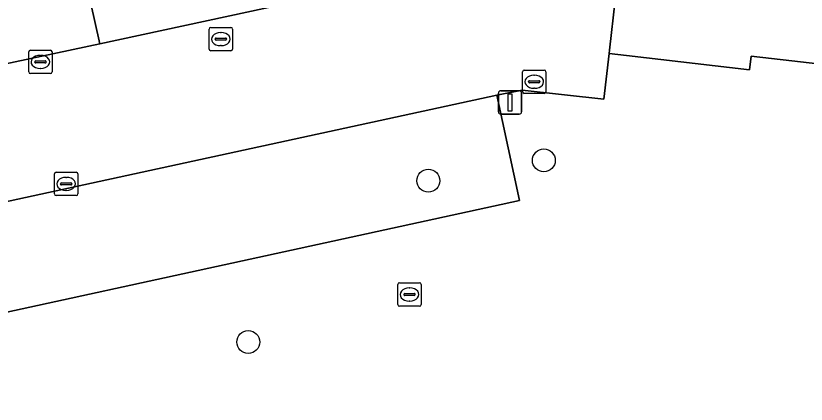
# Model space of a CAD drawing. Extents: x 161087 to 161926, y 382572 to 383873.
# Drawn here: x 161734.36 to 161768.16, y 383284.1 to 383300.69 of the extents above; entities that cross this region are included whole.
import ezdxf

# ---------------------------------------------------------------- set-up
doc = ezdxf.new("R2010")
doc.units = 0
for name, color, linetype in [('IMGEO_Boom', 7, 'Continuous'), ('IMGEO_Erf', 7, 'Continuous'), ('IMGEO_Groenvoorziening', 7, 'Continuous'), ('IMGEO_Kolk', 7, 'Continuous'), ('IMGEO_Lichtmast', 7, 'Continuous'), ('IMGEO_Pand', 7, 'Continuous'), ('IMGEO_Parkeervlak_halfverhard', 7, 'Continuous'), ('IMGEO_Rioolput', 7, 'Continuous'), ('IMGEO_Voetgangersgebied_open', 7, 'Continuous')]:
    doc.layers.add(name, color=color, linetype=linetype)

msp = doc.modelspace()

# ---------------------------------------------------------------- linework, layer by layer
at = {"layer": 'IMGEO_Boom'}
for centre in [(161756.937, 383294.515), (161751.999, 383293.648), (161744.298, 383286.754)]:
    msp.add_circle(centre, 0.489, dxfattribs=at)
at = {"layer": 'IMGEO_Erf'}
msp.add_lwpolyline([(161799.687, 383280.505), (161801.286, 383294.954), (161786.054, 383296.7), (161785.899, 383295.409), (161783.164, 383295.736), (161783.311, 383296.964), (161765.801, 383298.967), (161765.735, 383298.391), (161760.469, 383298.997), (161759.734, 383299.081), (161759.505, 383297.132), (161756.013, 383297.51), (161754.927, 383297.301), (161755.898, 383292.803), (161720.554, 383285.106), (161719.803, 383288.643), (161717.425, 383288.131), (161715.065, 383287.622), (161714.359, 383283.196)], dxfattribs=at)
at = {"layer": 'IMGEO_Groenvoorziening'}
msp.add_lwpolyline([(161716.005, 383294.757), (161718.374, 383295.283), (161717.444, 383299.789), (161717.577, 383299.823), (161727.719, 383302.021), (161728.588, 383298.011), (161728.693, 383297.525), (161737.957, 383299.501), (161736.942, 383304.026)], dxfattribs=at)
at = {"layer": 'IMGEO_Kolk'}
for p, q in [((161734.91, 383298.299), (161734.91, 383299.151)), ((161734.985, 383299.225), (161735.837, 383299.225)), ((161735.911, 383299.151), (161735.911, 383298.299)), ((161735.398, 383299.005), (161735.423, 383299.005)), ((161735.169, 383298.719), (161735.169, 383298.731)), ((161735.607, 383298.682), (161735.209, 383298.682)), ((161735.212, 383298.768), (161735.61, 383298.768)), ((161735.653, 383298.731), (161735.653, 383298.719)), ((161735.837, 383298.225), (161734.985, 383298.225)), ((161735.421, 383298.445), (161735.396, 383298.445)), ((161756.027, 383297.452), (161756.027, 383298.304)), ((161756.102, 383298.378), (161756.954, 383298.378)), ((161756.515, 383298.158), (161756.54, 383298.158)), ((161757.028, 383298.304), (161757.028, 383297.452)), ((161756.286, 383297.872), (161756.286, 383297.884)), ((161756.724, 383297.835), (161756.326, 383297.835)), ((161756.329, 383297.921), (161756.727, 383297.921)), ((161756.77, 383297.884), (161756.77, 383297.872)), ((161756.538, 383297.598), (161756.513, 383297.598)), ((161756.954, 383297.378), (161756.102, 383297.378)), ((161736.012, 383293.084), (161736.012, 383293.936)), ((161736.087, 383294.01), (161736.939, 383294.01)), ((161736.5, 383293.79), (161736.525, 383293.79)), ((161737.013, 383293.936), (161737.013, 383293.084)), ((161736.271, 383293.504), (161736.271, 383293.516)), ((161736.709, 383293.467), (161736.311, 383293.467)), ((161736.314, 383293.553), (161736.712, 383293.553)), ((161736.755, 383293.516), (161736.755, 383293.504)), ((161736.523, 383293.23), (161736.498, 383293.23)), ((161736.939, 383293.01), (161736.087, 383293.01))]:
    msp.add_line(p, q, dxfattribs=at)
for points in [[(161734.91, 383298.299), (161734.91, 383299.151)], [(161734.985, 383299.225), (161735.837, 383299.225)], [(161735.911, 383299.151), (161735.911, 383298.299)], [(161735.837, 383298.225), (161734.985, 383298.225)], [(161756.027, 383297.452), (161756.027, 383298.304)], [(161756.102, 383298.378), (161756.954, 383298.378)], [(161757.028, 383298.304), (161757.028, 383297.452)], [(161756.954, 383297.378), (161756.102, 383297.378)], [(161736.012, 383293.084), (161736.012, 383293.936)], [(161736.087, 383294.01), (161736.939, 383294.01)], [(161737.013, 383293.936), (161737.013, 383293.084)], [(161736.939, 383293.01), (161736.087, 383293.01)]]:
    msp.add_lwpolyline(points, dxfattribs=at)
for centre, radius, start, end in [((161734.987, 383299.149), 0.0765, 91.552, 178.448), ((161734.987, 383299.149), 0.0765, 91.552, 178.448), ((161735.835, 383299.149), 0.0765, 1.552, 88.448), ((161735.835, 383299.149), 0.0765, 1.552, 88.448), ((161735.209, 383298.728), 0.0403, 85.8775, 175.7526), ((161735.206, 383298.718), 0.0366, 178.938, 274.7102), ((161735.61, 383298.725), 0.043, 264.8664, 352.4533), ((161735.614, 383298.73), 0.0386, 1.7309, 96.639), ((161734.987, 383298.301), 0.0765, 181.552, 268.448), ((161734.987, 383298.301), 0.0765, 181.552, 268.448), ((161735.835, 383298.301), 0.0765, 271.552, 358.448), ((161735.835, 383298.301), 0.0765, 271.552, 358.448), ((161756.104, 383298.302), 0.0765, 91.552, 178.448), ((161756.104, 383298.302), 0.0765, 91.552, 178.448), ((161756.952, 383298.302), 0.0765, 1.552, 88.448), ((161756.952, 383298.302), 0.0765, 1.552, 88.448), ((161756.326, 383297.881), 0.0403, 85.8775, 175.7526), ((161756.323, 383297.871), 0.0366, 178.938, 274.7102), ((161756.727, 383297.878), 0.043, 264.8664, 352.4533), ((161756.731, 383297.883), 0.0386, 1.7309, 96.639), ((161756.104, 383297.454), 0.0765, 181.552, 268.448), ((161756.104, 383297.454), 0.0765, 181.552, 268.448), ((161756.952, 383297.454), 0.0765, 271.552, 358.448), ((161756.952, 383297.454), 0.0765, 271.552, 358.448), ((161736.089, 383293.934), 0.0765, 91.552, 178.448), ((161736.089, 383293.934), 0.0765, 91.552, 178.448), ((161736.937, 383293.934), 0.0765, 1.552, 88.448), ((161736.937, 383293.934), 0.0765, 1.552, 88.448), ((161736.311, 383293.513), 0.0403, 85.8775, 175.7526), ((161736.308, 383293.503), 0.0366, 178.938, 274.7102), ((161736.712, 383293.51), 0.043, 264.8664, 352.4533), ((161736.716, 383293.515), 0.0386, 1.7309, 96.639), ((161736.089, 383293.086), 0.0765, 181.552, 268.448), ((161736.089, 383293.086), 0.0765, 181.552, 268.448), ((161736.937, 383293.086), 0.0765, 271.552, 358.448), ((161736.937, 383293.086), 0.0765, 271.552, 358.448)]:
    msp.add_arc(centre, radius, start, end, dxfattribs=at)
for centre, major_axis, ratio, start_param, end_param in [((161735.397, 383298.725), (-0.387, 0.002), 0.722429, 4.712389, 7.853982), ((161735.422, 383298.725), (-0.39, 0.002), 0.717154, 1.570796, 4.712389), ((161756.514, 383297.878), (-0.387, 0.002), 0.722429, 4.712389, 7.853982), ((161756.539, 383297.878), (-0.39, 0.002), 0.717154, 1.570796, 4.712389), ((161736.499, 383293.51), (-0.387, 0.002), 0.722429, 4.712389, 7.853982), ((161736.524, 383293.51), (-0.39, 0.002), 0.717154, 1.570796, 4.712389)]:
    msp.add_ellipse(centre, major_axis=major_axis, ratio=ratio, start_param=start_param, end_param=end_param, dxfattribs=at)
at = {"layer": 'IMGEO_Lichtmast'}
for p, q in [((161755.097, 383297.491), (161755.887, 383297.491)), ((161755.887, 383297.491), (161755.097, 383297.491)), ((161754.997, 383296.591), (161754.997, 383297.391)), ((161754.997, 383297.391), (161754.997, 383296.591)), ((161755.987, 383297.391), (161755.987, 383296.591)), ((161755.987, 383296.591), (161755.987, 383297.391)), ((161755.887, 383296.491), (161755.097, 383296.491)), ((161755.097, 383296.491), (161755.887, 383296.491))]:
    msp.add_line(p, q, dxfattribs=at)
msp.add_lwpolyline([(161755.417, 383297.366), (161755.567, 383297.366), (161755.567, 383296.616), (161755.417, 383296.616), (161755.417, 383297.366)], dxfattribs=at)
for centre, start, end in [((161755.097, 383297.391), 90, 180), ((161755.097, 383297.391), 90, 180), ((161755.887, 383297.391), 0, 90), ((161755.887, 383297.391), 360, 90), ((161755.097, 383296.591), 180, 270), ((161755.097, 383296.591), 180, 270), ((161755.887, 383296.591), 270, 0), ((161755.887, 383296.591), 270, 0)]:
    msp.add_arc(centre, 0.1, start, end, dxfattribs=at)
at = {"layer": 'IMGEO_Pand'}
msp.add_lwpolyline([(161783.824, 383306.041), (161766.83, 383307.979), (161766.986, 383309.473), (161760.992, 383310.161), (161760.728, 383307.818), (161760.625, 383306.903), (161759.869, 383306.998), (161759.783, 383306.242), (161760.541, 383306.152), (161760.193, 383303.08), (161759.45, 383303.174), (161759.358, 383302.418), (161760.105, 383302.327), (161759.993, 383301.363), (161759.748, 383299.228), (161759.734, 383299.081), (161760.469, 383298.997), (161765.735, 383298.391), (161765.801, 383298.967), (161783.311, 383296.964)], dxfattribs=at)
at = {"layer": 'IMGEO_Parkeervlak_halfverhard'}
for points in [[(161754.904, 383307.914), (161739.043, 383304.477), (161736.942, 383304.026), (161737.957, 383299.501), (161755.887, 383303.379)], [(161754.927, 383297.301), (161719.599, 383289.632), (161719.803, 383288.643), (161720.554, 383285.106), (161755.898, 383292.803)]]:
    msp.add_lwpolyline(points, close=True, dxfattribs=at)
at = {"layer": 'IMGEO_Rioolput'}
for p, q in [((161742.7, 383300.201), (161743.552, 383300.201)), ((161742.625, 383299.275), (161742.625, 383300.127)), ((161743.113, 383299.981), (161743.138, 383299.981)), ((161743.626, 383300.127), (161743.626, 383299.275)), ((161742.884, 383299.695), (161742.884, 383299.707)), ((161743.322, 383299.658), (161742.924, 383299.658)), ((161742.927, 383299.744), (161743.325, 383299.744)), ((161743.368, 383299.707), (161743.368, 383299.695)), ((161743.552, 383299.201), (161742.7, 383299.201)), ((161743.136, 383299.421), (161743.111, 383299.421)), ((161750.693, 383288.359), (161750.693, 383289.211)), ((161750.768, 383289.285), (161751.62, 383289.285)), ((161751.181, 383289.065), (161751.206, 383289.065)), ((161751.694, 383289.211), (161751.694, 383288.359)), ((161750.952, 383288.779), (161750.952, 383288.791)), ((161751.39, 383288.742), (161750.992, 383288.742)), ((161750.995, 383288.828), (161751.393, 383288.828)), ((161751.436, 383288.791), (161751.436, 383288.779)), ((161751.204, 383288.505), (161751.179, 383288.505)), ((161751.62, 383288.285), (161750.768, 383288.285))]:
    msp.add_line(p, q, dxfattribs=at)
for points in [[(161742.7, 383300.201), (161743.552, 383300.201)], [(161742.625, 383299.275), (161742.625, 383300.127)], [(161743.626, 383300.127), (161743.626, 383299.275)], [(161743.552, 383299.201), (161742.7, 383299.201)], [(161750.693, 383288.359), (161750.693, 383289.211)], [(161750.768, 383289.285), (161751.62, 383289.285)], [(161751.694, 383289.211), (161751.694, 383288.359)], [(161751.62, 383288.285), (161750.768, 383288.285)]]:
    msp.add_lwpolyline(points, dxfattribs=at)
for centre, radius, start, end in [((161742.702, 383300.125), 0.0765, 91.552, 178.448), ((161742.702, 383300.125), 0.0765, 91.552, 178.448), ((161743.55, 383300.125), 0.0765, 1.552, 88.448), ((161743.55, 383300.125), 0.0765, 1.552, 88.448), ((161742.924, 383299.704), 0.0403, 85.8775, 175.7526), ((161742.921, 383299.694), 0.0366, 178.938, 274.7102), ((161743.325, 383299.701), 0.043, 264.8664, 352.4533), ((161743.329, 383299.706), 0.0386, 1.7309, 96.639), ((161742.702, 383299.277), 0.0765, 181.552, 268.448), ((161742.702, 383299.277), 0.0765, 181.552, 268.448), ((161743.55, 383299.277), 0.0765, 271.552, 358.448), ((161743.55, 383299.277), 0.0765, 271.552, 358.448), ((161750.77, 383289.209), 0.0765, 91.552, 178.448), ((161750.77, 383289.209), 0.0765, 91.552, 178.448), ((161751.618, 383289.209), 0.0765, 1.552, 88.448), ((161751.618, 383289.209), 0.0765, 1.552, 88.448), ((161750.992, 383288.788), 0.0403, 85.8775, 175.7526), ((161750.989, 383288.778), 0.0366, 178.938, 274.7102), ((161751.393, 383288.785), 0.043, 264.8664, 352.4533), ((161751.397, 383288.79), 0.0386, 1.7309, 96.639), ((161750.77, 383288.361), 0.0765, 181.552, 268.448), ((161750.77, 383288.361), 0.0765, 181.552, 268.448), ((161751.618, 383288.361), 0.0765, 271.552, 358.448), ((161751.618, 383288.361), 0.0765, 271.552, 358.448)]:
    msp.add_arc(centre, radius, start, end, dxfattribs=at)
for centre, major_axis, ratio, start_param, end_param in [((161743.112, 383299.701), (-0.387, 0.002), 0.722429, 4.712389, 7.853982), ((161743.137, 383299.701), (-0.39, 0.002), 0.717154, 1.570796, 4.712389), ((161751.18, 383288.785), (-0.387, 0.002), 0.722429, 4.712389, 7.853982), ((161751.205, 383288.785), (-0.39, 0.002), 0.717154, 1.570796, 4.712389)]:
    msp.add_ellipse(centre, major_axis=major_axis, ratio=ratio, start_param=start_param, end_param=end_param, dxfattribs=at)
at = {"layer": 'IMGEO_Voetgangersgebied_open'}
for points in [[(161768.226, 383312.933), (161768.153, 383312.925), (161767.084, 383312.806), (161758.813, 383311.883), (161757.564, 383308.993), (161757.42, 383308.961), (161757.508, 383308.52), (161754.904, 383307.914), (161755.887, 383303.379), (161737.957, 383299.501), (161728.693, 383297.525)], [(161719.599, 383289.632), (161754.927, 383297.301), (161756.013, 383297.51), (161759.505, 383297.132), (161759.734, 383299.081), (161759.748, 383299.228), (161759.993, 383301.363), (161760.105, 383302.327), (161759.358, 383302.418), (161759.45, 383303.174), (161760.193, 383303.08), (161760.541, 383306.152), (161759.783, 383306.242), (161759.869, 383306.998), (161760.625, 383306.903), (161760.728, 383307.818), (161760.992, 383310.161), (161766.986, 383309.473), (161769.98, 383311.985)]]:
    msp.add_lwpolyline(points, dxfattribs=at)

doc.saveas('drawing.dxf')
